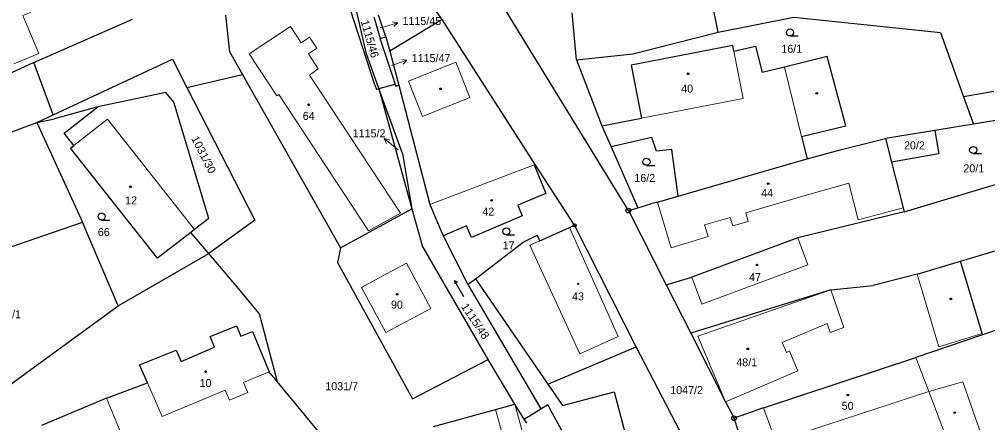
# Model space of a CAD drawing. Extents: x -618848 to -615803, y -1044450 to -1042254.
# Drawn here: x -617086 to -616880.4, y -1043145.8 to -1043060.3 of the extents above; entities that cross this region are included whole.
import ezdxf
from ezdxf.enums import TextEntityAlignment as Align

# ---------------------------------------------------------------- set-up
doc = ezdxf.new("R2010")
doc.units = 0
doc.header["$LTSCALE"] = 0.68
for name, color, linetype, lineweight in [('1', 7, 'Continuous', 25), ('3', 7, 'Continuous', 25), ('4', 7, 'Continuous', 13), ('5', 7, 'Continuous', 25), ('7', 7, 'Continuous', 13), ('8', 7, 'Continuous', 25)]:
    doc.layers.add(name, color=color, linetype=linetype, lineweight=lineweight)
doc.layers.add('2', color=7, linetype='Continuous')

msp = doc.modelspace()

# ---------------------------------------------------------------- linework, layer by layer
at = {"layer": '1'}
for p, q in [((-616996.21, -1043060.33), (-617026.04, -1043018.49)), ((-617010.51, -1043074.19), (-617019.4, -1043046.86)), ((-616956.7, -1043100.86), (-616985.9, -1043053.17)), ((-616937.64, -1043062.99), (-616939.68, -1043052.99)), ((-617082.94, -1043069.46), (-617061.97, -1043060.26)), ((-617041.33, -1043067.24), (-617042.18, -1043059.39)), ((-617012.29, -1043067.61), (-617014.4, -1043058.4)), ((-617010.75, -1043059.73), (-617009.38, -1043064.36)), ((-617008.17, -1043063.97), (-617009.72, -1043059.42)), ((-616967.69, -1043068.85), (-616968.64, -1043058.89)), ((-616937.64, -1043062.99), (-616921.57, -1043059.83)), ((-616921.57, -1043059.83), (-616890.39, -1043063.1)), ((-616996.21, -1043060.33), (-617007.36, -1043067.06)), ((-616976.47, -1043091.06), (-616996.21, -1043060.33)), ((-617009.38, -1043064.36), (-617008.17, -1043063.97)), ((-617006.53, -1043073.08), (-617009.38, -1043064.36)), ((-617008.17, -1043063.97), (-617007.36, -1043067.06)), ((-616955.76, -1043067.58), (-616937.64, -1043062.99)), ((-616890.39, -1043063.1), (-616885.52, -1043076.7)), ((-616934.5, -1043065.87), (-616956.08, -1043070.04)), ((-616934.27, -1043067.05), (-616934.5, -1043065.87)), ((-616934.27, -1043067.05), (-616929.69, -1043066)), ((-616929.69, -1043066), (-616928.28, -1043071.58)), ((-617041.33, -1043067.24), (-617038.64, -1043072.02)), ((-617009.66, -1043074.99), (-617012.29, -1043067.61)), ((-617007.36, -1043067.06), (-617005.47, -1043074.25)), ((-616967.69, -1043068.85), (-616955.76, -1043067.58)), ((-616914.5, -1043068.15), (-616923.58, -1043070.41)), ((-616910.55, -1043082.86), (-616914.5, -1043068.15)), ((-617082.94, -1043069.46), (-617087.7, -1043071.61)), ((-617078.85, -1043080.58), (-617082.94, -1043069.46)), ((-617078.85, -1043080.58), (-617053.48, -1043068.76)), ((-617053.48, -1043068.76), (-617050.42, -1043074.74)), ((-616967.69, -1043068.85), (-616962.31, -1043082.88)), ((-616956.08, -1043070.04), (-616953.92, -1043081.26)), ((-616923.58, -1043070.41), (-616928.28, -1043071.58)), ((-617050.42, -1043074.74), (-617038.64, -1043072.02)), ((-617038.64, -1043072.02), (-617017.8, -1043108.75)), ((-617010.51, -1043074.19), (-617010.2, -1043075.14)), ((-617009.66, -1043074.99), (-617006.22, -1043074.03)), ((-617006.22, -1043074.03), (-617006.53, -1043073.08)), ((-617006.07, -1043074.49), (-617006.22, -1043074.03)), ((-617006.07, -1043074.49), (-617005.47, -1043074.25)), ((-617005.47, -1043074.25), (-616998.82, -1043099.59)), ((-617054.89, -1043075.78), (-617069.33, -1043078.83)), ((-617053.24, -1043077.84), (-617054.89, -1043075.78)), ((-617010.2, -1043075.14), (-617009.66, -1043074.99)), ((-617009.66, -1043074.99), (-617002.7, -1043100.49)), ((-617004.63, -1043088.77), (-617009.66, -1043074.99)), ((-616879.12, -1043075.58), (-616885.52, -1043076.7)), ((-616885.52, -1043076.7), (-616883.43, -1043082.53)), ((-617045.77, -1043102.52), (-617053.24, -1043077.84)), ((-617082.29, -1043082.18), (-617078.85, -1043080.58)), ((-617069.33, -1043078.83), (-617078.54, -1043081.42)), ((-617076.48, -1043084.43), (-617069.33, -1043078.83)), ((-616870.62, -1043080.46), (-616883.43, -1043082.53)), ((-617095.65, -1043087.16), (-617082.29, -1043082.18)), ((-617082.29, -1043082.18), (-617078.54, -1043081.42)), ((-617082.29, -1043082.18), (-617072.61, -1043103.35)), ((-616962.31, -1043082.88), (-616953.92, -1043081.26)), ((-616962.31, -1043082.88), (-616960.37, -1043087.3)), ((-616919.91, -1043085.13), (-616910.55, -1043082.86)), ((-616883.43, -1043082.53), (-616891.61, -1043083.85)), ((-617074.44, -1043087.03), (-617076.48, -1043084.43)), ((-616891.61, -1043083.85), (-616902.1, -1043085.55)), ((-616951.74, -1043085.37), (-616960.37, -1043087.3)), ((-616950.76, -1043088.28), (-616951.74, -1043085.37)), ((-616919.91, -1043085.13), (-616918.75, -1043089.88)), ((-616902.1, -1043085.55), (-616900.83, -1043090.57)), ((-617075.15, -1043087.59), (-617074.44, -1043087.03)), ((-617056.66, -1043110.96), (-617075.15, -1043087.59)), ((-617004.63, -1043088.77), (-617002.7, -1043100.49)), ((-616960.37, -1043087.3), (-616954.69, -1043100.26)), ((-616947.48, -1043087.93), (-616950.76, -1043088.28)), ((-616946.15, -1043097.78), (-616947.48, -1043087.93)), ((-616976.47, -1043091.06), (-616976.71, -1043091.15)), ((-616968.11, -1043103.98), (-616976.47, -1043091.06)), ((-616900.83, -1043090.57), (-616898.38, -1043100.26)), ((-616976.71, -1043091.15), (-616974.24, -1043097.24)), ((-616898.17, -1043101.09), (-616866.54, -1043091.67)), ((-616974.24, -1043097.24), (-616980.15, -1043099.7)), ((-616950.49, -1043099.04), (-616951.9, -1043099.43)), ((-616950.49, -1043099.04), (-616946.15, -1043097.78)), ((-617017.8, -1043108.75), (-617002.7, -1043100.49)), ((-617002.7, -1043100.49), (-617000.46, -1043108.25)), ((-616998.82, -1043099.59), (-616995.99, -1043106.25)), ((-616980.15, -1043099.7), (-616979.25, -1043101.98)), ((-616956.7, -1043100.86), (-616954.69, -1043100.26)), ((-616956.7, -1043100.86), (-616948.69, -1043116.62)), ((-616954.69, -1043100.26), (-616951.9, -1043099.43)), ((-616898.17, -1043101.09), (-616920.74, -1043106.63)), ((-616898.38, -1043100.26), (-616898.17, -1043101.09)), ((-617098.63, -1043112.3), (-617072.61, -1043103.35)), ((-617065.02, -1043121.04), (-617072.61, -1043103.35)), ((-617045.77, -1043102.52), (-617048.8, -1043104.87)), ((-616979.25, -1043101.98), (-616989.98, -1043106.6)), ((-617049.6, -1043105.49), (-617056.66, -1043110.96)), ((-617048.8, -1043104.87), (-617049.6, -1043105.49)), ((-617045.8, -1043109.95), (-617049.6, -1043105.49)), ((-616991.04, -1043104.12), (-616995.99, -1043106.25)), ((-616989.98, -1043106.6), (-616991.04, -1043104.12)), ((-616975.47, -1043107.26), (-616969.21, -1043104.47)), ((-616969.21, -1043104.47), (-616968.11, -1043103.98)), ((-616955.05, -1043129.79), (-616968.11, -1043103.98)), ((-616995.99, -1043106.25), (-616990.8, -1043116.57)), ((-616979.06, -1043107.59), (-616976.07, -1043106.08)), ((-616975.47, -1043107.26), (-616976.07, -1043106.08)), ((-616920.74, -1043106.63), (-616943.23, -1043115.02)), ((-617017.8, -1043108.75), (-617018.43, -1043111.89)), ((-616986.48, -1043132.45), (-617000.46, -1043108.25)), ((-616989.19, -1043115.33), (-616979.06, -1043107.59)), ((-616886.19, -1043111.61), (-616876.66, -1043108.75)), ((-617065.02, -1043121.04), (-617045.8, -1043109.95)), ((-617039.13, -1043117.78), (-617045.8, -1043109.95)), ((-616895.39, -1043114.38), (-616886.19, -1043111.61)), ((-616881.58, -1043126.93), (-616886.19, -1043111.61)), ((-617018.43, -1043111.89), (-617002.56, -1043140.79)), ((-616990.8, -1043116.57), (-616989.19, -1043115.33)), ((-616989.19, -1043115.33), (-616973.81, -1043137.69)), ((-616948.69, -1043116.62), (-616943.23, -1043115.02)), ((-616895.39, -1043114.38), (-616904.69, -1043116.77)), ((-617035.11, -1043122.72), (-617039.13, -1043117.78)), ((-616990.8, -1043116.57), (-616975.25, -1043142.9)), ((-616948.69, -1043116.62), (-616943.47, -1043126.89)), ((-616913.74, -1043117.67), (-616943.47, -1043126.89)), ((-616913.74, -1043117.67), (-616904.69, -1043116.77)), ((-617098.9, -1043145.74), (-617065.02, -1043121.04)), ((-617035.11, -1043122.72), (-617031.27, -1043137.1)), ((-616870.89, -1043123.58), (-616881.5, -1043127.19)), ((-617045.47, -1043127.59), (-617039.91, -1043125.32)), ((-617039.91, -1043125.32), (-617039, -1043127.53)), ((-617044.55, -1043129.82), (-617045.47, -1043127.59)), ((-617039, -1043127.53), (-617036.49, -1043126.49)), ((-617036.49, -1043126.49), (-617032.96, -1043135.06)), ((-616943.47, -1043126.89), (-616936.08, -1043141.42)), ((-616881.5, -1043127.19), (-616895.69, -1043132.02)), ((-616881.5, -1043127.19), (-616881.58, -1043126.93)), ((-617051.64, -1043132.89), (-617044.55, -1043129.82)), ((-616973.81, -1043137.69), (-616955.05, -1043129.79)), ((-616944.7, -1043149.64), (-616955.05, -1043129.79)), ((-617060.48, -1043133.6), (-617052.72, -1043130.46)), ((-617052.72, -1043130.46), (-617051.64, -1043132.89)), ((-616927.98, -1043142.68), (-616895.69, -1043132.02)), ((-617058.83, -1043137.37), (-617060.48, -1043133.6)), ((-617002.56, -1043140.79), (-616986.48, -1043132.45)), ((-616980.82, -1043141.93), (-616986.48, -1043132.45)), ((-617031.27, -1043137.1), (-617032.96, -1043135.06)), ((-617067.49, -1043140.68), (-617058.83, -1043137.37)), ((-617019.82, -1043150.93), (-617031.27, -1043137.1)), ((-616973.81, -1043137.69), (-616970.69, -1043142.22)), ((-616970.69, -1043142.22), (-616959.71, -1043139.31)), ((-616959.71, -1043139.31), (-616953.89, -1043161.2)), ((-617067.49, -1043140.68), (-617081.34, -1043146.45)), ((-616984.89, -1043143.08), (-616980.82, -1043141.93)), ((-616978.82, -1043145.1), (-616980.82, -1043141.93)), ((-616975.25, -1043142.9), (-616973.81, -1043142.02)), ((-616973.81, -1043142.02), (-616973.34, -1043142.9)), ((-616936.08, -1043141.42), (-616934.26, -1043144.93)), ((-616998.08, -1043146.64), (-616984.89, -1043143.08)), ((-616978.82, -1043145.1), (-616975.25, -1043142.9)), ((-616973.34, -1043142.9), (-616970.92, -1043147.45)), ((-616927.98, -1043142.68), (-616934.26, -1043144.93)), ((-616978.29, -1043145.95), (-616978.82, -1043145.1)), ((-616928.73, -1043161.2), (-616934.26, -1043144.93))]:
    msp.add_line(p, q, dxfattribs=at)
for points in [[(-617050.42, -1043074.74), (-617035.99, -1043102.92), (-617045.8, -1043109.95)], [(-616891.61, -1043083.85), (-616890.8, -1043088.79), (-616900.83, -1043090.57)], [(-616918.75, -1043089.88), (-616911.72, -1043088), (-616902.1, -1043085.55)], [(-616946.15, -1043097.78), (-616921.02, -1043090.49), (-616918.75, -1043089.88)]]:
    msp.add_lwpolyline(points, dxfattribs=at)
at = {"layer": '3'}
for p, q in [((-616922.373, -1043063.81), (-616920.623, -1043063.81)), ((-616883.483, -1043088.76), (-616881.733, -1043088.76)), ((-616952.853, -1043091.26), (-616951.103, -1043091.26)), ((-617068.543, -1043102.88), (-617066.793, -1043102.88)), ((-616982.613, -1043106.02), (-616980.863, -1043106.02)), ((-616993.616, -1043115.666), (-616992.997, -1043116.065))]:
    msp.add_line(p, q, dxfattribs=at)
msp.add_lwpolyline([(-616991.606, -1043119.148), (-616993.616, -1043115.666), (-616993.579, -1043116.401)], dxfattribs=at)
for centre in [(-616922.3729, -1043063.0598), (-616883.4829, -1043088.0098), (-616952.8529, -1043090.5098), (-617068.5429, -1043102.1298), (-616982.6129, -1043105.2698)]:
    msp.add_circle(centre, 0.75, dxfattribs=at)
at = {"layer": '4'}
for p, q in [((-617037.24, -1043067.57), (-617028.42, -1043061.84)), ((-617028.42, -1043061.84), (-617026.18, -1043065.24)), ((-617026.18, -1043065.24), (-617024.38, -1043064.1)), ((-617024.38, -1043064.1), (-617022.84, -1043066.41)), ((-617022.84, -1043066.41), (-617024.63, -1043067.59)), ((-617087.16, -1043069.76), (-617081.87, -1043067.5)), ((-617031.37, -1043076.5), (-617037.24, -1043067.57)), ((-617024.63, -1043067.59), (-617022.53, -1043070.77)), ((-616932.33, -1043077.09), (-616934.27, -1043067.05)), ((-617003.41, -1043073.43), (-616993.33, -1043069.4)), ((-616990.34, -1043076.87), (-616993.33, -1043069.4)), ((-616923.58, -1043070.41), (-616919.91, -1043085.13)), ((-617022.53, -1043070.77), (-617024.39, -1043072.11)), ((-617005.06, -1043101.44), (-617024.39, -1043072.11)), ((-617003.41, -1043073.43), (-617000.42, -1043080.9)), ((-617031.37, -1043076.5), (-617030.94, -1043076.25)), ((-617030.94, -1043076.25), (-617011.85, -1043105.15)), ((-617000.42, -1043080.9), (-616990.34, -1043076.87)), ((-616953.92, -1043081.26), (-616932.33, -1043077.09)), ((-617067.29, -1043081.44), (-617074.44, -1043087.03)), ((-617067.29, -1043081.44), (-617048.8, -1043104.87)), ((-616976.71, -1043091.15), (-616998.82, -1043099.59)), ((-616907.9, -1043102.83), (-616909.92, -1043095.02)), ((-616947.61, -1043108.75), (-616950.49, -1043099.04)), ((-616931.27, -1043103.17), (-616931.77, -1043101.34)), ((-616907.9, -1043102.83), (-616898.38, -1043100.26)), ((-617011.85, -1043105.15), (-617005.06, -1043101.44)), ((-616940.56, -1043103.88), (-616935.11, -1043102.3)), ((-616935.11, -1043102.3), (-616934.55, -1043104.13)), ((-616934.55, -1043104.13), (-616931.27, -1043103.17)), ((-616969.21, -1043104.47), (-616958.89, -1043127.6)), ((-616939.78, -1043106.39), (-616940.56, -1043103.88)), ((-616977.61, -1043108.22), (-616975.47, -1043107.26)), ((-616947.61, -1043108.75), (-616939.78, -1043106.39)), ((-616918.61, -1043112.34), (-616920.74, -1043106.63)), ((-616966.97, -1043131.26), (-616977.61, -1043108.22)), ((-617003.8, -1043111.99), (-616998.62, -1043121.6)), ((-616918.61, -1043112.34), (-616941.1, -1043120.73)), ((-616941.1, -1043120.73), (-616943.23, -1043115.02)), ((-616890.76, -1043129.75), (-616895.39, -1043114.38)), ((-617008.19, -1043126.76), (-617013.39, -1043117.18)), ((-616941.97, -1043127.49), (-616913.74, -1043117.67)), ((-616998.62, -1043121.6), (-617008.19, -1043126.76)), ((-616924.02, -1043128.87), (-616914.49, -1043124.81)), ((-616966.97, -1043131.26), (-616958.89, -1043127.6)), ((-616941.97, -1043127.49), (-616936.08, -1043141.42)), ((-616890.76, -1043129.75), (-616881.58, -1043126.93)), ((-617038.39, -1043137.33), (-617032.96, -1043135.06)), ((-616920.7, -1043134.87), (-616936.08, -1043141.42)), ((-617058.83, -1043137.37), (-617055.71, -1043144.56)), ((-617037.51, -1043139.42), (-617038.39, -1043137.33)), ((-616885.68, -1043137.19), (-616881.88, -1043148.18)), ((-617055.71, -1043144.56), (-617042.31, -1043138.97)), ((-617042.31, -1043138.97), (-617041.42, -1043141.06)), ((-617041.42, -1043141.06), (-617037.51, -1043139.42)), ((-616925.41, -1043149.83), (-616892.89, -1043139.27)), ((-616888.98, -1043149.52), (-616892.89, -1043139.27)), ((-617067.49, -1043140.68), (-617061.54, -1043154.96)), ((-616984.89, -1043143.08), (-616980.5, -1043159.06)), ((-616927.98, -1043142.68), (-616925.41, -1043149.83))]:
    msp.add_line(p, q, dxfattribs=at)
for points in [[(-617083.53, -1043058.78), (-617085.27, -1043059.49), (-617081.87, -1043067.5)], [(-616931.77, -1043101.34), (-616924.78, -1043099.3), (-616918.66, -1043097.49), (-616909.92, -1043095.02)], [(-617013.39, -1043117.18), (-617008.19, -1043114.37), (-617003.8, -1043111.99)], [(-616914.49, -1043124.81), (-616913.83, -1043126.7), (-616910.95, -1043125.7), (-616913.74, -1043117.67)], [(-616924.02, -1043128.87), (-616923.13, -1043130.96), (-616922.48, -1043130.68), (-616920.7, -1043134.87)], [(-616885.68, -1043137.19), (-616892.89, -1043139.27), (-616895.69, -1043132.02)], [(-616980.5, -1043159.06), (-616976.45, -1043157.94), (-616980.82, -1043141.93)]]:
    msp.add_lwpolyline(points, dxfattribs=at)
at = {"layer": '5'}
for centre, radius in [((-616943.9868, -1043071.8392), 0.175), ((-616996.5868, -1043075.0292), 0.175), ((-616916.6868, -1043075.9692), 0.175), ((-617024.5968, -1043078.4092), 0.175), ((-616927.0068, -1043095.1592), 0.175), ((-617062.4068, -1043095.8192), 0.175), ((-616985.7268, -1043098.6892), 0.175), ((-616929.3868, -1043112.4092), 0.175), ((-616967.3646, -1043116.3994), 0.1172), ((-617005.7768, -1043118.5992), 0.175), ((-616888.2268, -1043119.5892), 0.175), ((-616931.3468, -1043130.1992), 0.175), ((-617046.4668, -1043135.0492), 0.175), ((-616910.1068, -1043139.9992), 0.175), ((-616887.4068, -1043143.7292), 0.175)]:
    msp.add_circle(centre, radius, dxfattribs=at)
at = {"layer": '7'}
for p, q in [((-617005.655, -1043061.053), (-617006.756, -1043060.848)), ((-617003.703, -1043068.963), (-617004.812, -1043068.816)), ((-617008.545, -1043085.602), (-617008.064, -1043086.614))]:
    msp.add_line(p, q, dxfattribs=at)
for points in [[(-617009.39, -1043062.12), (-617008.54, -1043061.88), (-617005.655, -1043061.053), (-617006.48, -1043061.81)], [(-617007, -1043070.1), (-617006.54, -1043069.94), (-617003.703, -1043068.963), (-617004.486, -1043069.762)], [(-617005.56, -1043087.94), (-617006.18, -1043087.45), (-617008.545, -1043085.602), (-617007.447, -1043085.824)]]:
    msp.add_lwpolyline(points, dxfattribs=at)
at = {"layer": '8'}
for centre, radius in [((-616956.7, -1043100.8599), 0.5), ((-616956.7, -1043100.8599), 0.0303), ((-616968.11, -1043103.9799), 0.335), ((-616968.11, -1043103.9799), 0.0203), ((-616934.26, -1043144.9299), 0.5), ((-616934.26, -1043144.9299), 0.0303)]:
    msp.add_circle(centre, radius, dxfattribs=at)

# ---------------------------------------------------------------- texts
at = {"layer": '2'}
for s, p in [('1115/45', (-617004.66, -1043061.485)), ('1115/47', (-617002.71, -1043069.365))]:
    msp.add_text(s, height=1.7, dxfattribs=at).set_placement(p)
msp.add_text('1115/46', height=1.7, rotation=286, dxfattribs=at).set_placement((-617012.3936, -1043064.6562), align=Align.CENTER)
for s, p in [('16/1', (-616921.999, -1043067.385)), ('40', (-616944.209, -1043075.825)), ('64', (-617024.569, -1043081.625)), ('20/2', (-616895.959, -1043087.875)), ('20/1', (-616883.359, -1043092.755)), ('16/2', (-616953.219, -1043094.795)), ('44', (-616927.229, -1043097.985)), ('12', (-617062.299, -1043099.545)), ('42', (-616986.439, -1043101.925)), ('66', (-617068.079, -1043106.265)), ('17', (-616982.129, -1043109.085)), ('47', (-616929.799, -1043115.825)), ('43', (-616967.389, -1043119.905)), ('67/1', (-617087.869, -1043123.695)), ('90', (-617005.839, -1043121.665)), ('48/1', (-616931.569, -1043133.895)), ('10', (-617046.479, -1043138.285)), ('1031/7', (-617017.57, -1043138.965)), ('1047/2', (-616944.33, -1043139.795)), ('50', (-616910.139, -1043143.135))]:
    msp.add_text(s, height=1.7, dxfattribs=at).set_placement(p, align=Align.CENTER)
msp.add_text('1115/2', height=1.7, dxfattribs=at).set_placement((-617008.279, -1043085.325), align=Align.RIGHT)
at = {"layer": '2', "width": 1.05}
for s, rotation, p in [('1031/30', 297, (-617047.6181, -1043089.3786)), ('1115/48', 304, (-616989.889, -1043124.7892))]:
    msp.add_text(s, height=1.7, rotation=rotation, dxfattribs=at).set_placement(p, align=Align.CENTER)

doc.saveas('drawing.dxf')
